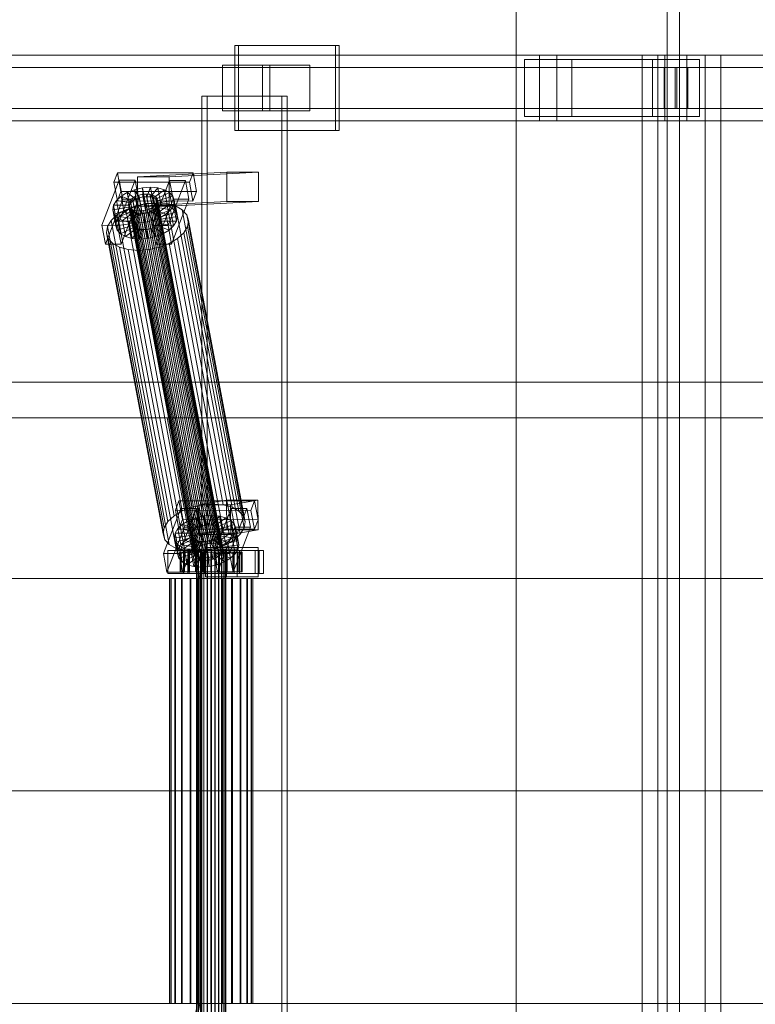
# Model space of a CAD drawing. Header units: millimetres. Extents: x -2233 to 61924, y -68080 to 6847.
# Tile 440 of 656: x 8055 to 8505, y -18130 to -17528. Entities that reach past the tile are written whole.
import ezdxf

# ---------------------------------------------------------------- set-up
doc = ezdxf.new("R2010")
doc.units = ezdxf.units.MM
doc.layers.add('superior_C01', color=7, linetype='Continuous', lineweight=0)
doc.layers.add('superior_mezcladora', color=7, linetype='Continuous', lineweight=0)

msp = doc.modelspace()

# ---------------------------------------------------------------- linework, layer by layer
at = {"layer": 'superior_C01'}
for p, q in [((8247.993, -17544), (8186.363, -17544)), ((8186.363, -17544), (8186.363, -17596)), ((8188.52, -17544), (8186.363, -17544)), ((8188.52, -17596), (8188.52, -17544)), ((8188.52, -17544), (8250.15, -17544)), ((8247.993, -17596), (8247.993, -17544)), ((8247.993, -17544), (8250.15, -17544)), ((8250.15, -17544), (8250.15, -17596)), ((8372.601, -17550), (7217.04, -17550)), ((7227.824, -17550), (8383.386, -17550)), ((8449.442, -17550), (7293.88, -17550)), ((7307.361, -17550), (8462.923, -17550)), ((8372.601, -17550), (8372.601, -17590)), ((8383.386, -17550), (8372.601, -17550)), ((9528.163, -17550), (8372.601, -17550)), ((8383.386, -17590), (8383.386, -17550)), ((8383.386, -17550), (9538.948, -17550)), ((8474.093, -17550), (8435.575, -17550)), ((8435.575, -17550), (8435.575, -18450)), ((8445.011, -17550), (8435.575, -17550)), ((8445.011, -18450), (8445.011, -17550)), ((8445.011, -17550), (8483.53, -17550)), ((8449.442, -17550), (8449.442, -17590)), ((8462.923, -17550), (8449.442, -17550)), ((9605.003, -17550), (8449.442, -17550)), ((8462.923, -17590), (8462.923, -17550)), ((8462.923, -17550), (9618.484, -17550)), ((8474.093, -18450), (8474.093, -17550)), ((8474.093, -17550), (8483.53, -17550)), ((8483.53, -17550), (8483.53, -18450)), ((8207.76, -17556), (8178.871, -17556)), ((8178.871, -17556), (8178.871, -17584)), ((8203.273, -17556), (8178.871, -17556)), ((8203.273, -17584), (8203.273, -17556)), ((8203.273, -17556), (8232.162, -17556)), ((8207.76, -17584), (8207.76, -17556)), ((8207.76, -17556), (8232.162, -17556)), ((8232.162, -17556), (8232.162, -17584)), ((8392.438, -17552.5), (8363.549, -17552.5)), ((8363.549, -17552.5), (8363.549, -17587.5)), ((8441.738, -17552.5), (8363.549, -17552.5)), ((8392.438, -17587.5), (8392.438, -17552.5)), ((8392.438, -17552.5), (8470.627, -17552.5)), ((8441.738, -17587.5), (8441.738, -17552.5)), ((8441.738, -17552.5), (8470.627, -17552.5)), ((8470.627, -17552.5), (8470.627, -17587.5)), ((8455.644, -17557.5), (7221.894, -17557.5)), ((7222.97, -17557.5), (8456.72, -17557.5)), ((8448.858, -17557.5), (8463.506, -17557.5)), ((8448.858, -17582.5), (8448.858, -17557.5)), ((9526.231, -17557.5), (8448.858, -17557.5)), ((8455.644, -17557.5), (8455.644, -17582.5)), ((8456.72, -17557.5), (8455.644, -17557.5)), ((8456.72, -17582.5), (8456.72, -17557.5)), ((8463.506, -17557.5), (8463.506, -17582.5)), ((8463.506, -17557.5), (9540.879, -17557.5)), ((8215.079, -17575), (8166.16, -17575)), ((8166.16, -17575), (8166.16, -18425)), ((8169.395, -17575), (8166.16, -17575)), ((8169.395, -18425), (8169.395, -17575)), ((8169.395, -17575), (8218.314, -17575)), ((8215.079, -18425), (8215.079, -17575)), ((8215.079, -17575), (8218.314, -17575)), ((8218.314, -17575), (8218.314, -18425)), ((7221.894, -17582.5), (8455.644, -17582.5)), ((7222.97, -17582.5), (8456.72, -17582.5)), ((8178.871, -17584), (8207.76, -17584)), ((8178.871, -17584), (8203.273, -17584)), ((8232.162, -17584), (8203.273, -17584)), ((8232.162, -17584), (8207.76, -17584)), ((8463.506, -17582.5), (8448.858, -17582.5)), ((8448.858, -17582.5), (9526.231, -17582.5)), ((8455.644, -17582.5), (8456.72, -17582.5)), ((8463.506, -17582.5), (9540.879, -17582.5)), ((7217.04, -17590), (8372.601, -17590)), ((7227.824, -17590), (8383.386, -17590)), ((7293.88, -17590), (8449.442, -17590)), ((7307.361, -17590), (8462.923, -17590)), ((8363.549, -17587.5), (8392.438, -17587.5)), ((8441.738, -17587.5), (8363.549, -17587.5)), ((8372.601, -17590), (8383.386, -17590)), ((8372.601, -17590), (9528.163, -17590)), ((8383.386, -17590), (9538.948, -17590)), ((8470.627, -17587.5), (8392.438, -17587.5)), ((8470.627, -17587.5), (8441.738, -17587.5)), ((8449.442, -17590), (8462.923, -17590)), ((8449.442, -17590), (9605.003, -17590)), ((8462.923, -17590), (9618.484, -17590)), ((8186.363, -17596), (8247.993, -17596)), ((8186.363, -17596), (8188.52, -17596)), ((8250.15, -17596), (8188.52, -17596)), ((8250.15, -17596), (8247.993, -17596)), ((8114.51, -17621.857), (8112.295, -17627.592)), ((8116.662, -17633.325), (8114.51, -17621.857)), ((8114.51, -17621.857), (8160.733, -17621.914)), ((8181.45, -17621.488), (8126.818, -17624.356)), ((8146.078, -17624.356), (8200.709, -17621.488)), ((8158.518, -17627.65), (8160.733, -17621.914)), ((8160.733, -17621.914), (8162.885, -17633.382)), ((8181.518, -17639.486), (8181.45, -17621.488)), ((8181.45, -17621.488), (8200.709, -17621.488)), ((8200.709, -17621.488), (8200.778, -17639.486)), ((8115.627, -17626.449), (8104.994, -17653.98)), ((8158.518, -17627.65), (8112.295, -17627.592)), ((8112.295, -17627.592), (8114.447, -17639.061)), ((8114.624, -17653.992), (8125.257, -17626.461)), ((8117.779, -17637.917), (8115.627, -17626.449)), ((8115.627, -17626.449), (8125.257, -17626.461)), ((8125.257, -17626.461), (8127.409, -17637.929)), ((8146.078, -17624.356), (8126.818, -17624.356)), ((8126.818, -17624.356), (8126.887, -17642.354)), ((8146.442, -17626.487), (8135.809, -17654.019)), ((8145.439, -17654.031), (8156.072, -17626.499)), ((8146.146, -17642.354), (8146.078, -17624.356)), ((8148.594, -17637.955), (8146.442, -17626.487)), ((8146.442, -17626.487), (8156.072, -17626.499)), ((8156.072, -17626.499), (8158.224, -17637.967)), ((8160.669, -17639.118), (8158.518, -17627.65)), ((8114.447, -17639.061), (8116.662, -17633.325)), ((8162.885, -17633.382), (8116.662, -17633.325)), ((8116.724, -17636.164), (8120.504, -17633.91)), ((8120.504, -17633.91), (8124.962, -17632.183)), ((8120.504, -17633.91), (8125.747, -17637.975)), ((8122.348, -17643.74), (8120.504, -17633.91)), ((8124.962, -17632.183), (8129.795, -17631.1)), ((8124.962, -17632.183), (8127.858, -17637.157)), ((8126.806, -17642.013), (8124.962, -17632.183)), ((8127.551, -17635.518), (8129.84, -17635.005)), ((8129.795, -17631.1), (8134.674, -17630.735)), ((8129.795, -17631.1), (8130.148, -17636.643)), ((8131.64, -17640.93), (8129.795, -17631.1)), ((8129.84, -17635.005), (8132.151, -17634.832)), ((8169.957, -17848.804), (8129.84, -17635.005)), ((8132.151, -17634.832), (8134.327, -17635.011)), ((8172.268, -17848.631), (8132.151, -17634.832)), ((8134.674, -17630.735), (8132.459, -17636.47)), ((8134.327, -17635.011), (8136.218, -17635.529)), ((8174.443, -17848.809), (8134.327, -17635.011)), ((8139.266, -17631.112), (8134.634, -17636.649)), ((8136.518, -17640.564), (8134.674, -17630.735)), ((8134.674, -17630.735), (8139.266, -17631.112)), ((8143.258, -17632.206), (8136.525, -17637.167)), ((8146.379, -17633.943), (8138.003, -17637.99)), ((8141.11, -17640.942), (8139.266, -17631.112)), ((8139.266, -17631.112), (8143.258, -17632.206)), ((8145.103, -17642.036), (8143.258, -17632.206)), ((8143.258, -17632.206), (8146.379, -17633.943)), ((8148.223, -17643.772), (8146.379, -17633.943)), ((8146.379, -17633.943), (8148.415, -17636.203)), ((8162.885, -17633.382), (8160.669, -17639.118)), ((8107.146, -17665.449), (8117.779, -17637.917)), ((8112.169, -17641.61), (8113.882, -17638.79)), ((8113.882, -17638.79), (8116.724, -17636.164)), ((8113.882, -17638.79), (8122.61, -17640.286)), ((8115.726, -17648.62), (8113.882, -17638.79)), ((8114.447, -17639.061), (8160.669, -17639.118)), ((8116.724, -17636.164), (8123.956, -17639.042)), ((8118.569, -17645.994), (8116.724, -17636.164)), ((8127.409, -17637.929), (8116.776, -17665.461)), ((8127.409, -17637.929), (8117.779, -17637.917)), ((8121.27, -17641.32), (8121.491, -17639.983)), ((8121.655, -17642.566), (8121.27, -17641.32)), ((8161.387, -17855.119), (8121.27, -17641.32)), ((8121.491, -17639.983), (8122.302, -17638.648)), ((8161.607, -17853.782), (8121.491, -17639.983)), ((8122.61, -17640.286), (8121.798, -17641.622)), ((8122.302, -17638.648), (8123.649, -17637.404)), ((8162.419, -17852.446), (8122.302, -17638.648)), ((8123.956, -17639.042), (8122.61, -17640.286)), ((8122.61, -17640.286), (8124.454, -17650.116)), ((8123.649, -17637.404), (8125.439, -17636.336)), ((8163.765, -17851.202), (8123.649, -17637.404)), ((8125.747, -17637.975), (8123.956, -17639.042)), ((8123.956, -17639.042), (8125.801, -17648.872)), ((8125.439, -17636.336), (8127.551, -17635.518)), ((8165.556, -17850.135), (8125.439, -17636.336)), ((8125.567, -17642.107), (8132.029, -17640.659)), ((8127.858, -17637.157), (8125.747, -17637.975)), ((8125.747, -17637.975), (8127.591, -17647.804)), ((8131.64, -17640.93), (8126.806, -17642.013)), ((8181.518, -17639.486), (8126.887, -17642.354)), ((8167.667, -17849.317), (8127.551, -17635.518)), ((8130.148, -17636.643), (8127.858, -17637.157)), ((8127.858, -17637.157), (8129.703, -17646.986)), ((8132.459, -17636.47), (8130.148, -17636.643)), ((8130.148, -17636.643), (8131.992, -17646.473)), ((8136.518, -17640.564), (8131.64, -17640.93)), ((8131.992, -17646.473), (8131.64, -17640.93)), ((8132.029, -17640.659), (8138.551, -17640.17)), ((8166.612, -17824.968), (8132.029, -17640.659)), ((8132.459, -17636.47), (8134.303, -17646.3)), ((8134.634, -17636.649), (8132.459, -17636.47)), ((8134.303, -17646.3), (8136.518, -17640.564)), ((8134.634, -17636.649), (8136.478, -17646.479)), ((8136.525, -17637.167), (8134.634, -17636.649)), ((8136.218, -17635.529), (8137.696, -17636.352)), ((8176.334, -17849.328), (8136.218, -17635.529)), ((8136.478, -17646.479), (8141.11, -17640.942)), ((8141.11, -17640.942), (8136.518, -17640.564)), ((8136.525, -17637.167), (8138.37, -17646.997)), ((8138.003, -17637.99), (8136.525, -17637.167)), ((8138.013, -17641.341), (8136.667, -17642.585)), ((8137.696, -17636.352), (8138.66, -17637.422)), ((8177.812, -17850.15), (8137.696, -17636.352)), ((8137.961, -17665.487), (8148.594, -17637.955)), ((8138.003, -17637.99), (8139.848, -17647.82)), ((8138.968, -17639.061), (8138.003, -17637.99)), ((8138.824, -17640.005), (8138.013, -17641.341)), ((8178.13, -17855.139), (8138.013, -17641.341)), ((8138.551, -17640.17), (8144.69, -17640.674)), ((8173.134, -17824.479), (8138.551, -17640.17)), ((8138.66, -17637.422), (8139.045, -17638.668)), ((8178.777, -17851.221), (8138.66, -17637.422)), ((8139.045, -17638.668), (8138.824, -17640.005)), ((8138.824, -17640.005), (8178.941, -17853.804)), ((8148.415, -17636.203), (8138.968, -17639.061)), ((8138.968, -17639.061), (8140.812, -17648.891)), ((8139.353, -17640.307), (8138.968, -17639.061)), ((8179.162, -17852.467), (8139.045, -17638.668)), ((8139.132, -17641.643), (8139.353, -17640.307)), ((8149.227, -17638.834), (8139.353, -17640.307)), ((8139.353, -17640.307), (8141.197, -17650.137)), ((8145.103, -17642.036), (8141.11, -17640.942)), ((8144.69, -17640.674), (8150.027, -17642.137)), ((8179.273, -17824.984), (8144.69, -17640.674)), ((8200.778, -17639.486), (8146.146, -17642.354)), ((8158.224, -17637.967), (8147.591, -17665.499)), ((8150.259, -17646.033), (8148.415, -17636.203)), ((8148.415, -17636.203), (8149.227, -17638.834)), ((8158.224, -17637.967), (8148.594, -17637.955)), ((8149.227, -17638.834), (8148.762, -17641.655)), ((8151.072, -17648.664), (8149.227, -17638.834)), ((8200.778, -17639.486), (8181.518, -17639.486)), ((8111.703, -17644.431), (8112.169, -17641.61)), ((8111.703, -17644.431), (8121.578, -17642.958)), ((8112.516, -17647.062), (8111.703, -17644.431)), ((8113.547, -17654.261), (8111.703, -17644.431)), ((8112.169, -17641.61), (8121.798, -17641.622)), ((8114.013, -17651.44), (8112.169, -17641.61)), ((8112.516, -17647.062), (8121.963, -17644.204)), ((8114.552, -17649.322), (8112.516, -17647.062)), ((8114.36, -17656.892), (8112.516, -17647.062)), ((8114.552, -17649.322), (8122.927, -17645.275)), ((8114.555, -17647.428), (8119.608, -17644.416)), ((8118.569, -17645.994), (8115.726, -17648.62)), ((8117.672, -17651.059), (8124.405, -17646.098)), ((8122.348, -17643.74), (8118.569, -17645.994)), ((8125.801, -17648.872), (8118.569, -17645.994)), ((8119.608, -17644.416), (8125.567, -17642.107)), ((8154.191, -17828.725), (8119.608, -17644.416)), ((8121.798, -17641.622), (8121.578, -17642.958)), ((8121.578, -17642.958), (8121.963, -17644.204)), ((8121.578, -17642.958), (8123.422, -17652.788)), ((8122.62, -17643.637), (8121.655, -17642.566)), ((8161.772, -17856.365), (8121.655, -17642.566)), ((8121.664, -17652.153), (8126.296, -17646.616)), ((8121.798, -17641.622), (8123.643, -17651.452)), ((8121.963, -17644.204), (8122.927, -17645.275)), ((8121.963, -17644.204), (8123.807, -17654.034)), ((8126.806, -17642.013), (8122.348, -17643.74)), ((8127.591, -17647.804), (8122.348, -17643.74)), ((8124.098, -17644.459), (8122.62, -17643.637)), ((8162.736, -17857.435), (8122.62, -17643.637)), ((8122.927, -17645.275), (8124.405, -17646.098)), ((8122.927, -17645.275), (8124.772, -17655.105)), ((8125.989, -17644.978), (8124.098, -17644.459)), ((8164.214, -17858.258), (8124.098, -17644.459)), ((8124.405, -17646.098), (8126.296, -17646.616)), ((8124.405, -17646.098), (8126.25, -17655.927)), ((8160.151, -17826.416), (8125.567, -17642.107)), ((8128.164, -17645.156), (8125.989, -17644.978)), ((8166.105, -17858.776), (8125.989, -17644.978)), ((8126.256, -17652.53), (8128.472, -17646.795)), ((8126.296, -17646.616), (8128.472, -17646.795)), ((8126.296, -17646.616), (8128.141, -17656.446)), ((8129.703, -17646.986), (8126.806, -17642.013)), ((8126.887, -17642.354), (8146.146, -17642.354)), ((8127.591, -17647.804), (8129.703, -17646.986)), ((8130.475, -17644.983), (8128.164, -17645.156)), ((8168.28, -17858.955), (8128.164, -17645.156)), ((8128.472, -17646.795), (8130.783, -17646.622)), ((8128.472, -17646.795), (8130.316, -17656.624)), ((8129.703, -17646.986), (8131.992, -17646.473)), ((8132.765, -17644.47), (8130.475, -17644.983)), ((8170.592, -17858.782), (8130.475, -17644.983)), ((8130.783, -17646.622), (8133.072, -17646.108)), ((8131.135, -17652.165), (8130.783, -17646.622)), ((8130.783, -17646.622), (8132.627, -17656.451)), ((8131.992, -17646.473), (8134.303, -17646.3)), ((8134.876, -17643.652), (8132.765, -17644.47)), ((8172.881, -17858.269), (8132.765, -17644.47)), ((8133.072, -17646.108), (8135.184, -17645.29)), ((8135.968, -17651.082), (8133.072, -17646.108)), ((8133.072, -17646.108), (8134.916, -17655.938)), ((8134.303, -17646.3), (8136.478, -17646.479)), ((8136.667, -17642.585), (8134.876, -17643.652)), ((8174.993, -17857.451), (8134.876, -17643.652)), ((8135.184, -17645.29), (8136.974, -17644.223)), ((8140.427, -17649.355), (8135.184, -17645.29)), ((8135.184, -17645.29), (8137.028, -17655.12)), ((8136.478, -17646.479), (8138.37, -17646.997)), ((8176.783, -17856.383), (8136.667, -17642.585)), ((8136.974, -17644.223), (8138.321, -17642.979)), ((8144.206, -17647.101), (8136.974, -17644.223)), ((8136.974, -17644.223), (8138.818, -17654.053)), ((8138.321, -17642.979), (8139.132, -17641.643)), ((8147.049, -17644.475), (8138.321, -17642.979)), ((8138.321, -17642.979), (8140.165, -17652.809)), ((8138.37, -17646.997), (8145.103, -17642.036)), ((8138.37, -17646.997), (8139.848, -17647.82)), ((8139.132, -17641.643), (8148.762, -17641.655)), ((8140.976, -17651.473), (8139.132, -17641.643)), ((8139.848, -17647.82), (8148.223, -17643.772)), ((8144.206, -17647.101), (8140.427, -17649.355)), ((8140.812, -17648.891), (8150.259, -17646.033)), ((8147.049, -17644.475), (8144.206, -17647.101)), ((8146.05, -17656.931), (8144.206, -17647.101)), ((8148.223, -17643.772), (8145.103, -17642.036)), ((8148.762, -17641.655), (8147.049, -17644.475)), ((8148.893, -17654.305), (8147.049, -17644.475)), ((8150.259, -17646.033), (8148.223, -17643.772)), ((8148.762, -17641.655), (8150.606, -17651.485)), ((8150.027, -17642.137), (8154.198, -17644.459)), ((8184.61, -17826.446), (8150.027, -17642.137)), ((8151.072, -17648.664), (8150.259, -17646.033)), ((8154.198, -17644.459), (8156.92, -17647.481)), ((8188.781, -17828.768), (8154.198, -17644.459)), ((8108.465, -17654.709), (8110.755, -17650.939)), ((8110.755, -17650.939), (8114.555, -17647.428)), ((8145.338, -17835.248), (8110.755, -17650.939)), ((8114.013, -17651.44), (8113.547, -17654.261)), ((8123.422, -17652.788), (8113.547, -17654.261)), ((8115.726, -17648.62), (8114.013, -17651.44)), ((8123.643, -17651.452), (8114.013, -17651.44)), ((8117.672, -17651.059), (8114.552, -17649.322)), ((8116.396, -17659.152), (8114.552, -17649.322)), ((8149.138, -17831.737), (8114.555, -17647.428)), ((8124.454, -17650.116), (8115.726, -17648.62)), ((8121.664, -17652.153), (8117.672, -17651.059)), ((8119.516, -17660.889), (8117.672, -17651.059)), ((8126.256, -17652.53), (8121.664, -17652.153)), ((8123.509, -17661.983), (8121.664, -17652.153)), ((8123.422, -17652.788), (8123.643, -17651.452)), ((8123.807, -17654.034), (8123.422, -17652.788)), ((8123.643, -17651.452), (8124.454, -17650.116)), ((8124.454, -17650.116), (8125.801, -17648.872)), ((8125.801, -17648.872), (8127.591, -17647.804)), ((8131.135, -17652.165), (8126.256, -17652.53)), ((8128.101, -17662.36), (8126.256, -17652.53)), ((8135.968, -17651.082), (8131.135, -17652.165)), ((8132.98, -17661.995), (8131.135, -17652.165)), ((8140.427, -17649.355), (8135.968, -17651.082)), ((8137.813, -17660.912), (8135.968, -17651.082)), ((8140.165, -17652.809), (8138.818, -17654.053)), ((8139.848, -17647.82), (8140.812, -17648.891)), ((8140.976, -17651.473), (8140.165, -17652.809)), ((8140.165, -17652.809), (8148.893, -17654.305)), ((8142.271, -17659.184), (8140.427, -17649.355)), ((8140.812, -17648.891), (8141.197, -17650.137)), ((8141.197, -17650.137), (8140.976, -17651.473)), ((8150.606, -17651.485), (8140.976, -17651.473)), ((8141.197, -17650.137), (8151.072, -17648.664)), ((8148.893, -17654.305), (8150.606, -17651.485)), ((8150.606, -17651.485), (8151.072, -17648.664)), ((8156.92, -17647.481), (8158.007, -17650.998)), ((8191.503, -17831.79), (8156.92, -17647.481)), ((8158.007, -17650.998), (8157.384, -17654.769)), ((8192.59, -17835.307), (8158.007, -17650.998)), ((8114.624, -17653.992), (8104.994, -17653.98)), ((8104.994, -17653.98), (8107.146, -17665.449)), ((8107.842, -17658.48), (8108.465, -17654.709)), ((8108.929, -17661.997), (8107.842, -17658.48)), ((8142.425, -17842.789), (8107.842, -17658.48)), ((8143.048, -17839.018), (8108.465, -17654.709)), ((8113.547, -17654.261), (8114.36, -17656.892)), ((8123.807, -17654.034), (8114.36, -17656.892)), ((8114.36, -17656.892), (8116.396, -17659.152)), ((8116.776, -17665.461), (8114.624, -17653.992)), ((8124.772, -17655.105), (8116.396, -17659.152)), ((8116.396, -17659.152), (8119.516, -17660.889)), ((8126.25, -17655.927), (8119.516, -17660.889)), ((8128.141, -17656.446), (8123.509, -17661.983)), ((8124.772, -17655.105), (8123.807, -17654.034)), ((8126.25, -17655.927), (8124.772, -17655.105)), ((8128.141, -17656.446), (8126.25, -17655.927)), ((8130.316, -17656.624), (8128.101, -17662.36)), ((8130.316, -17656.624), (8128.141, -17656.446)), ((8132.627, -17656.451), (8130.316, -17656.624)), ((8134.916, -17655.938), (8132.627, -17656.451)), ((8132.627, -17656.451), (8132.98, -17661.995)), ((8137.028, -17655.12), (8134.916, -17655.938)), ((8134.916, -17655.938), (8137.813, -17660.912)), ((8145.439, -17654.031), (8135.809, -17654.019)), ((8135.809, -17654.019), (8137.961, -17665.487)), ((8138.818, -17654.053), (8137.028, -17655.12)), ((8137.028, -17655.12), (8142.271, -17659.184)), ((8137.813, -17660.912), (8142.271, -17659.184)), ((8138.818, -17654.053), (8146.05, -17656.931)), ((8142.271, -17659.184), (8146.05, -17656.931)), ((8147.591, -17665.499), (8145.439, -17654.031)), ((8146.05, -17656.931), (8148.893, -17654.305)), ((8155.094, -17658.539), (8151.294, -17662.05)), ((8157.384, -17654.769), (8155.094, -17658.539)), ((8189.677, -17842.848), (8155.094, -17658.539)), ((8157.384, -17654.769), (8191.967, -17839.078)), ((8107.146, -17665.449), (8116.776, -17665.461)), ((8111.65, -17665.019), (8108.929, -17661.997)), ((8143.512, -17846.306), (8108.929, -17661.997)), ((8115.822, -17667.341), (8111.65, -17665.019)), ((8146.234, -17849.328), (8111.65, -17665.019)), ((8119.516, -17660.889), (8123.509, -17661.983)), ((8123.509, -17661.983), (8128.101, -17662.36)), ((8128.101, -17662.36), (8132.98, -17661.995)), ((8132.98, -17661.995), (8137.813, -17660.912)), ((8137.961, -17665.487), (8147.591, -17665.499)), ((8146.241, -17665.062), (8140.281, -17667.371)), ((8151.294, -17662.05), (8146.241, -17665.062)), ((8180.824, -17849.371), (8146.241, -17665.062)), ((8185.877, -17846.359), (8151.294, -17662.05)), ((8121.159, -17668.803), (8115.822, -17667.341)), ((8150.405, -17851.65), (8115.822, -17667.341)), ((8127.298, -17669.308), (8121.159, -17668.803)), ((8155.742, -17853.113), (8121.159, -17668.803)), ((8133.82, -17668.819), (8127.298, -17669.308)), ((8161.881, -17853.617), (8127.298, -17669.308)), ((8140.281, -17667.371), (8133.82, -17668.819)), ((8168.403, -17853.128), (8133.82, -17668.819)), ((8174.864, -17851.68), (8140.281, -17667.371)), ((1103.221, -17750), (10242.208, -17750)), ((10243.564, -17750), (1104.577, -17750)), ((7566.897, -17771.702), (8144.954, -17771.702)), ((8146.562, -17771.702), (7568.505, -17771.702)), ((8144.954, -17771.702), (8163.398, -17870)), ((8144.954, -17771.702), (8146.562, -17771.702)), ((8144.954, -17771.702), (8578.496, -17771.702)), ((8165.006, -17870), (8146.562, -17771.702)), ((8580.104, -17771.702), (8146.562, -17771.702)), ((8153.284, -17827.141), (8142.651, -17854.673)), ((8152.167, -17822.549), (8149.952, -17828.285)), ((8154.319, -17834.017), (8152.167, -17822.549)), ((8152.167, -17822.549), (8198.39, -17822.606)), ((8152.281, -17854.685), (8162.914, -17827.153)), ((8155.436, -17838.609), (8153.284, -17827.141)), ((8153.284, -17827.141), (8162.914, -17827.153)), ((8160.151, -17826.416), (8154.191, -17828.725)), ((8166.612, -17824.968), (8160.151, -17826.416)), ((8162.914, -17827.153), (8165.066, -17838.621)), ((8181.141, -17822.189), (8164.398, -17825.057)), ((8183.657, -17825.057), (8164.398, -17825.057)), ((8164.398, -17825.057), (8164.622, -17843.038)), ((8173.134, -17824.479), (8166.612, -17824.968)), ((8179.273, -17824.984), (8173.134, -17824.479)), ((8184.099, -17827.179), (8173.466, -17854.711)), ((8184.61, -17826.446), (8179.273, -17824.984)), ((8181.365, -17840.17), (8181.141, -17822.189)), ((8181.141, -17822.189), (8200.4, -17822.189)), ((8183.096, -17854.723), (8193.729, -17827.191)), ((8183.657, -17825.057), (8200.4, -17822.189)), ((8183.881, -17843.038), (8183.657, -17825.057)), ((8186.251, -17838.647), (8184.099, -17827.179)), ((8184.099, -17827.179), (8193.729, -17827.191)), ((8188.781, -17828.768), (8184.61, -17826.446)), ((8193.729, -17827.191), (8195.881, -17838.659)), ((8196.175, -17828.342), (8198.39, -17822.606)), ((8198.39, -17822.606), (8200.542, -17834.074)), ((8200.4, -17822.189), (8200.624, -17840.17)), ((8149.138, -17831.737), (8145.338, -17835.248)), ((8154.191, -17828.725), (8149.138, -17831.737)), ((8196.175, -17828.342), (8149.952, -17828.285)), ((8149.952, -17828.285), (8152.104, -17839.753)), ((8152.104, -17839.753), (8154.319, -17834.017)), ((8200.542, -17834.074), (8154.319, -17834.017)), ((8158.161, -17834.603), (8162.619, -17832.875)), ((8162.619, -17832.875), (8167.452, -17831.792)), ((8162.619, -17832.875), (8165.515, -17837.849)), ((8164.463, -17842.705), (8162.619, -17832.875)), ((8167.452, -17831.792), (8172.331, -17831.427)), ((8167.452, -17831.792), (8167.805, -17837.336)), ((8169.297, -17841.622), (8167.452, -17831.792)), ((8172.331, -17831.427), (8170.116, -17837.163)), ((8176.923, -17831.804), (8172.291, -17837.341)), ((8174.176, -17841.257), (8172.331, -17831.427)), ((8172.331, -17831.427), (8176.923, -17831.804)), ((8180.915, -17832.898), (8174.182, -17837.86)), ((8178.768, -17841.634), (8176.923, -17831.804)), ((8176.923, -17831.804), (8180.915, -17832.898)), ((8182.76, -17842.728), (8180.915, -17832.898)), ((8180.915, -17832.898), (8184.036, -17834.635)), ((8191.503, -17831.79), (8188.781, -17828.768)), ((8192.59, -17835.307), (8191.503, -17831.79)), ((8198.327, -17839.81), (8196.175, -17828.342)), ((8200.542, -17834.074), (8198.327, -17839.81)), ((8143.048, -17839.018), (8142.425, -17842.789)), ((8145.338, -17835.248), (8143.048, -17839.018)), ((8144.803, -17866.141), (8155.436, -17838.609)), ((8149.826, -17842.302), (8151.539, -17839.482)), ((8151.539, -17839.482), (8154.382, -17836.856)), ((8151.539, -17839.482), (8160.267, -17840.978)), ((8153.383, -17849.312), (8151.539, -17839.482)), ((8152.104, -17839.753), (8198.327, -17839.81)), ((8154.382, -17836.856), (8158.161, -17834.603)), ((8154.382, -17836.856), (8161.614, -17839.734)), ((8156.226, -17846.686), (8154.382, -17836.856)), ((8165.066, -17838.621), (8154.433, -17866.153)), ((8165.066, -17838.621), (8155.436, -17838.609)), ((8158.161, -17834.603), (8163.404, -17838.667)), ((8160.005, -17844.433), (8158.161, -17834.603)), ((8161.614, -17839.734), (8160.267, -17840.978)), ((8163.404, -17838.667), (8161.614, -17839.734)), ((8161.614, -17839.734), (8163.458, -17849.564)), ((8165.515, -17837.849), (8163.404, -17838.667)), ((8163.404, -17838.667), (8165.248, -17848.497)), ((8167.805, -17837.336), (8165.515, -17837.849)), ((8165.515, -17837.849), (8167.36, -17847.679)), ((8170.116, -17837.163), (8167.805, -17837.336)), ((8167.805, -17837.336), (8169.649, -17847.165)), ((8170.116, -17837.163), (8171.96, -17846.992)), ((8172.291, -17837.341), (8170.116, -17837.163)), ((8172.291, -17837.341), (8174.136, -17847.171)), ((8174.182, -17837.86), (8172.291, -17837.341)), ((8174.182, -17837.86), (8176.027, -17847.689)), ((8175.66, -17838.682), (8174.182, -17837.86)), ((8175.618, -17866.179), (8186.251, -17838.647)), ((8184.036, -17834.635), (8175.66, -17838.682)), ((8175.66, -17838.682), (8177.505, -17848.512)), ((8176.625, -17839.753), (8175.66, -17838.682)), ((8186.072, -17836.895), (8176.625, -17839.753)), ((8176.625, -17839.753), (8178.469, -17849.583)), ((8177.01, -17840.999), (8176.625, -17839.753)), ((8186.885, -17839.526), (8177.01, -17840.999)), ((8185.88, -17844.465), (8184.036, -17834.635)), ((8184.036, -17834.635), (8186.072, -17836.895)), ((8195.881, -17838.659), (8185.248, -17866.191)), ((8187.916, -17846.725), (8186.072, -17836.895)), ((8186.072, -17836.895), (8186.885, -17839.526)), ((8195.881, -17838.659), (8186.251, -17838.647)), ((8186.885, -17839.526), (8186.419, -17842.347)), ((8188.729, -17849.356), (8186.885, -17839.526)), ((8189.677, -17842.848), (8191.967, -17839.078)), ((8191.967, -17839.078), (8192.59, -17835.307)), ((8142.425, -17842.789), (8143.512, -17846.306)), ((8149.36, -17845.123), (8149.826, -17842.302)), ((8149.36, -17845.123), (8159.235, -17843.65)), ((8150.173, -17847.754), (8149.36, -17845.123)), ((8151.204, -17854.953), (8149.36, -17845.123)), ((8149.826, -17842.302), (8159.456, -17842.314)), ((8151.67, -17852.132), (8149.826, -17842.302)), ((8150.173, -17847.754), (8159.62, -17844.897)), ((8152.209, -17850.015), (8160.584, -17845.967)), ((8160.005, -17844.433), (8156.226, -17846.686)), ((8159.456, -17842.314), (8159.235, -17843.65)), ((8159.235, -17843.65), (8159.62, -17844.897)), ((8159.235, -17843.65), (8161.079, -17853.48)), ((8160.267, -17840.978), (8159.456, -17842.314)), ((8159.456, -17842.314), (8161.3, -17852.144)), ((8159.62, -17844.897), (8160.584, -17845.967)), ((8159.62, -17844.897), (8161.464, -17854.726)), ((8164.463, -17842.705), (8160.005, -17844.433)), ((8165.248, -17848.497), (8160.005, -17844.433)), ((8160.267, -17840.978), (8162.111, -17850.808)), ((8160.584, -17845.967), (8162.062, -17846.79)), ((8160.584, -17845.967), (8162.429, -17855.797)), ((8169.297, -17841.622), (8164.463, -17842.705)), ((8167.36, -17847.679), (8164.463, -17842.705)), ((8181.365, -17840.17), (8164.622, -17843.038)), ((8164.622, -17843.038), (8183.881, -17843.038)), ((8174.176, -17841.257), (8169.297, -17841.622)), ((8169.649, -17847.165), (8169.297, -17841.622)), ((8170.729, -17846.801), (8172.841, -17845.983)), ((8171.96, -17846.992), (8174.176, -17841.257)), ((8172.841, -17845.983), (8174.631, -17844.915)), ((8178.084, -17850.047), (8172.841, -17845.983)), ((8172.841, -17845.983), (8174.685, -17855.812)), ((8174.136, -17847.171), (8178.768, -17841.634)), ((8178.768, -17841.634), (8174.176, -17841.257)), ((8174.631, -17844.915), (8175.978, -17843.671)), ((8181.863, -17847.793), (8174.631, -17844.915)), ((8174.631, -17844.915), (8176.475, -17854.745)), ((8175.978, -17843.671), (8176.789, -17842.335)), ((8184.706, -17845.167), (8175.978, -17843.671)), ((8175.978, -17843.671), (8177.822, -17853.501)), ((8176.027, -17847.689), (8182.76, -17842.728)), ((8176.789, -17842.335), (8177.01, -17840.999)), ((8176.789, -17842.335), (8186.419, -17842.347)), ((8178.633, -17852.165), (8176.789, -17842.335)), ((8177.01, -17840.999), (8178.854, -17850.829)), ((8177.505, -17848.512), (8185.88, -17844.465)), ((8182.76, -17842.728), (8178.768, -17841.634)), ((8200.624, -17840.17), (8181.365, -17840.17)), ((8184.706, -17845.167), (8181.863, -17847.793)), ((8185.88, -17844.465), (8182.76, -17842.728)), ((8200.624, -17840.17), (8183.881, -17843.038)), ((8186.419, -17842.347), (8184.706, -17845.167)), ((8186.55, -17854.997), (8184.706, -17845.167)), ((8185.877, -17846.359), (8189.677, -17842.848)), ((8187.916, -17846.725), (8185.88, -17844.465)), ((8186.419, -17842.347), (8188.263, -17852.177)), ((8143.512, -17846.306), (8146.234, -17849.328)), ((8146.234, -17849.328), (8150.405, -17851.65)), ((8152.209, -17850.015), (8150.173, -17847.754)), ((8152.017, -17857.584), (8150.173, -17847.754)), ((8150.405, -17851.65), (8155.742, -17853.113)), ((8151.67, -17852.132), (8151.204, -17854.953)), ((8153.383, -17849.312), (8151.67, -17852.132)), ((8161.3, -17852.144), (8151.67, -17852.132)), ((8155.329, -17851.751), (8152.209, -17850.015)), ((8154.053, -17859.844), (8152.209, -17850.015)), ((8156.226, -17846.686), (8153.383, -17849.312)), ((8162.111, -17850.808), (8153.383, -17849.312)), ((8155.329, -17851.751), (8162.062, -17846.79)), ((8159.321, -17852.845), (8155.329, -17851.751)), ((8157.174, -17861.581), (8155.329, -17851.751)), ((8163.458, -17849.564), (8156.226, -17846.686)), ((8159.321, -17852.845), (8163.953, -17847.308)), ((8161.079, -17853.48), (8161.3, -17852.144)), ((8161.3, -17852.144), (8162.111, -17850.808)), ((8162.062, -17846.79), (8163.953, -17847.308)), ((8162.062, -17846.79), (8163.907, -17856.62)), ((8162.111, -17850.808), (8163.458, -17849.564)), ((8163.765, -17851.202), (8162.419, -17852.446)), ((8163.135, -17852), (8162.855, -17852)), ((8162.855, -17852), (8163.188, -17852)), ((8162.855, -18148), (8162.855, -17852)), ((8164.01, -17852), (8163.135, -17852)), ((8163.135, -18148), (8163.135, -17852)), ((8163.188, -17852), (8164.111, -17852)), ((8163.188, -18148), (8163.188, -17852)), ((8163.458, -17849.564), (8165.248, -17848.497)), ((8165.556, -17850.135), (8163.765, -17851.202)), ((8163.913, -17853.223), (8166.129, -17847.487)), ((8163.953, -17847.308), (8166.129, -17847.487)), ((8163.953, -17847.308), (8165.798, -17857.138)), ((8165.419, -17852), (8164.01, -17852)), ((8164.01, -18148), (8164.01, -17852)), ((8164.111, -17852), (8165.562, -17852)), ((8164.111, -18148), (8164.111, -17852)), ((8165.248, -17848.497), (8167.36, -17847.679)), ((8167.267, -17852), (8165.419, -17852)), ((8165.419, -18148), (8165.419, -17852)), ((8167.667, -17849.317), (8165.556, -17850.135)), ((8165.562, -17852), (8167.442, -17852)), ((8165.562, -18148), (8165.562, -17852)), ((8166.129, -17847.487), (8168.44, -17847.314)), ((8166.129, -17847.487), (8167.973, -17857.317)), ((8169.428, -17852), (8167.267, -17852)), ((8167.267, -18148), (8167.267, -17852)), ((8167.36, -17847.679), (8169.649, -17847.165)), ((8167.442, -17852), (8169.622, -17852)), ((8167.442, -18148), (8167.442, -17852)), ((8169.957, -17848.804), (8167.667, -17849.317)), ((8168.403, -17853.128), (8174.864, -17851.68)), ((8187.685, -17851), (8168.426, -17851)), ((8168.426, -17851), (8168.426, -17869)), ((8181.259, -17851), (8168.426, -17851)), ((8168.44, -17847.314), (8170.729, -17846.801)), ((8168.792, -17852.857), (8168.44, -17847.314)), ((8168.44, -17847.314), (8170.284, -17857.144)), ((8173.626, -17851.774), (8168.792, -17852.857)), ((8171.753, -17852), (8169.428, -17852)), ((8169.428, -18148), (8169.428, -17852)), ((8169.622, -17852), (8171.955, -17852)), ((8169.622, -18148), (8169.622, -17852)), ((8169.649, -17847.165), (8171.96, -17846.992)), ((8172.268, -17848.631), (8169.957, -17848.804)), ((8173.626, -17851.774), (8170.729, -17846.801)), ((8170.729, -17846.801), (8172.574, -17856.631)), ((8174.086, -17852), (8171.753, -17852)), ((8171.753, -18148), (8171.753, -17852)), ((8171.955, -17852), (8174.281, -17852)), ((8171.955, -18148), (8171.955, -17852)), ((8171.96, -17846.992), (8174.136, -17847.171)), ((8174.443, -17848.809), (8172.268, -17848.631)), ((8178.084, -17850.047), (8173.626, -17851.774)), ((8175.47, -17861.604), (8173.626, -17851.774)), ((8176.267, -17852), (8174.086, -17852)), ((8174.086, -18148), (8174.086, -17852)), ((8174.136, -17847.171), (8176.027, -17847.689)), ((8174.281, -17852), (8176.441, -17852)), ((8174.281, -18148), (8174.281, -17852)), ((8176.334, -17849.328), (8174.443, -17848.809)), ((8174.864, -17851.68), (8180.824, -17849.371)), ((8176.027, -17847.689), (8177.505, -17848.512)), ((8178.147, -17852), (8176.267, -17852)), ((8176.267, -18148), (8176.267, -17852)), ((8177.812, -17850.15), (8176.334, -17849.328)), ((8176.441, -17852), (8178.289, -17852)), ((8176.441, -18148), (8176.441, -17852)), ((8177.505, -17848.512), (8178.469, -17849.583)), ((8178.777, -17851.221), (8177.812, -17850.15)), ((8178.633, -17852.165), (8177.822, -17853.501)), ((8181.863, -17847.793), (8178.084, -17850.047)), ((8179.928, -17859.877), (8178.084, -17850.047)), ((8179.598, -17852), (8178.147, -17852)), ((8178.147, -18148), (8178.147, -17852)), ((8178.289, -17852), (8179.698, -17852)), ((8178.289, -18148), (8178.289, -17852)), ((8178.469, -17849.583), (8187.916, -17846.725)), ((8178.469, -17849.583), (8178.854, -17850.829)), ((8178.854, -17850.829), (8178.633, -17852.165)), ((8188.263, -17852.177), (8178.633, -17852.165)), ((8179.162, -17852.467), (8178.777, -17851.221)), ((8178.854, -17850.829), (8188.729, -17849.356)), ((8180.521, -17852), (8179.598, -17852)), ((8179.598, -18148), (8179.598, -17852)), ((8179.698, -17852), (8180.573, -17852)), ((8179.698, -18148), (8179.698, -17852)), ((8180.854, -17852), (8180.521, -17852)), ((8180.521, -17852), (8180.521, -18148)), ((8180.573, -17852), (8180.854, -17852)), ((8180.573, -18148), (8180.573, -17852)), ((8180.824, -17849.371), (8185.877, -17846.359)), ((8180.854, -18148), (8180.854, -17852)), ((8181.259, -17869), (8181.259, -17851)), ((8181.259, -17851), (8200.519, -17851)), ((8183.707, -17857.623), (8181.863, -17847.793)), ((8186.55, -17854.997), (8188.263, -17852.177)), ((8187.685, -17869), (8187.685, -17851)), ((8187.685, -17851), (8200.519, -17851)), ((8188.729, -17849.356), (8187.916, -17846.725)), ((8188.263, -17852.177), (8188.729, -17849.356)), ((8200.519, -17851), (8200.519, -17869)), ((8152.281, -17854.685), (8142.651, -17854.673)), ((8142.651, -17854.673), (8144.803, -17866.141)), ((8155.06, -17853), (8145.431, -17853)), ((8145.431, -17853), (8145.431, -17867)), ((8158.372, -17853), (8145.431, -17853)), ((8161.079, -17853.48), (8151.204, -17854.953)), ((8151.204, -17854.953), (8152.017, -17857.584)), ((8161.464, -17854.726), (8152.017, -17857.584)), ((8152.017, -17857.584), (8154.053, -17859.844)), ((8154.433, -17866.153), (8152.281, -17854.685)), ((8153.448, -17854), (8152.855, -17854)), ((8152.855, -17854), (8162.855, -17854)), ((8152.855, -17866), (8152.855, -17854)), ((8152.855, -17854), (8153.558, -17854)), ((8155.294, -17854), (8153.448, -17854)), ((8153.448, -17854), (8163.135, -17854)), ((8153.448, -17866), (8153.448, -17854)), ((8153.558, -17854), (8163.188, -17854)), ((8153.558, -17866), (8153.558, -17854)), ((8153.558, -17854), (8155.507, -17854)), ((8162.429, -17855.797), (8154.053, -17859.844)), ((8201.167, -17853), (8154.944, -17853)), ((8154.944, -17853), (8154.944, -17867)), ((8157.64, -17853), (8154.944, -17853)), ((8155.06, -17867), (8155.06, -17853)), ((8155.06, -17853), (8168.002, -17853)), ((8158.27, -17854), (8155.294, -17854)), ((8155.294, -17854), (8164.01, -17854)), ((8155.294, -17866), (8155.294, -17854)), ((8155.507, -17854), (8164.111, -17854)), ((8155.507, -17866), (8155.507, -17854)), ((8155.507, -17854), (8158.57, -17854)), ((8155.742, -17853.113), (8161.881, -17853.617)), ((8163.907, -17856.62), (8157.174, -17861.581)), ((8157.64, -17867), (8157.64, -17853)), ((8157.64, -17853), (8203.863, -17853)), ((8162.171, -17854), (8158.27, -17854)), ((8158.27, -17854), (8165.419, -17854)), ((8158.27, -17866), (8158.27, -17854)), ((8158.372, -17867), (8158.372, -17853)), ((8158.372, -17853), (8168.002, -17853)), ((8158.57, -17854), (8165.562, -17854)), ((8158.57, -17866), (8158.57, -17854)), ((8158.57, -17854), (8162.539, -17854)), ((8163.913, -17853.223), (8159.321, -17852.845)), ((8161.166, -17862.675), (8159.321, -17852.845)), ((8161.464, -17854.726), (8161.079, -17853.48)), ((8165.798, -17857.138), (8161.166, -17862.675)), ((8161.607, -17853.782), (8161.387, -17855.119)), ((8161.387, -17855.119), (8161.772, -17856.365)), ((8162.429, -17855.797), (8161.464, -17854.726)), ((8162.419, -17852.446), (8161.607, -17853.782)), ((8161.772, -17856.365), (8162.736, -17857.435)), ((8161.881, -17853.617), (8168.403, -17853.128)), ((8166.732, -17854), (8162.171, -17854)), ((8162.171, -17854), (8167.267, -17854)), ((8162.171, -17866), (8162.171, -17854)), ((8163.907, -17856.62), (8162.429, -17855.797)), ((8162.539, -17854), (8167.442, -17854)), ((8162.539, -17866), (8162.539, -17854)), ((8162.539, -17854), (8167.142, -17854)), ((8162.736, -17857.435), (8164.214, -17858.258)), ((8162.855, -17854), (8163.135, -17854)), ((8162.855, -17854), (8162.855, -17866)), ((8163.188, -17854), (8162.855, -17854)), ((8163.135, -17854), (8164.01, -17854)), ((8163.135, -17854), (8163.135, -17866)), ((8163.188, -17854), (8163.188, -17866)), ((8164.111, -17854), (8163.188, -17854)), ((8165.798, -17857.138), (8163.907, -17856.62)), ((8168.792, -17852.857), (8163.913, -17853.223)), ((8165.758, -17863.052), (8163.913, -17853.223)), ((8164.01, -17854), (8165.419, -17854)), ((8164.01, -17854), (8164.01, -17866)), ((8164.111, -17854), (8164.111, -17866)), ((8165.562, -17854), (8164.111, -17854)), ((8165.419, -17854), (8167.267, -17854)), ((8165.419, -17854), (8165.419, -17866)), ((8165.562, -17854), (8165.562, -17866)), ((8167.442, -17854), (8165.562, -17854)), ((8167.973, -17857.317), (8165.758, -17863.052)), ((8167.973, -17857.317), (8165.798, -17857.138)), ((8171.642, -17854), (8166.732, -17854)), ((8166.732, -17854), (8169.428, -17854)), ((8166.732, -17866), (8166.732, -17854)), ((8167.142, -17854), (8169.622, -17854)), ((8167.142, -17866), (8167.142, -17854)), ((8167.142, -17854), (8172.067, -17854)), ((8167.267, -17854), (8169.428, -17854)), ((8167.267, -17854), (8167.267, -17866)), ((8167.442, -17854), (8167.442, -17866)), ((8169.622, -17854), (8167.442, -17854)), ((8170.284, -17857.144), (8167.973, -17857.317)), ((8168.002, -17853), (8168.002, -17867)), ((8170.637, -17862.687), (8168.792, -17852.857)), ((8169.428, -17854), (8171.753, -17854)), ((8169.428, -17854), (8169.428, -17866)), ((8169.622, -17854), (8169.622, -17866)), ((8171.955, -17854), (8169.622, -17854)), ((8172.574, -17856.631), (8170.284, -17857.144)), ((8170.284, -17857.144), (8170.637, -17862.687)), ((8176.566, -17854), (8171.642, -17854)), ((8171.642, -17854), (8171.753, -17854)), ((8171.642, -17866), (8171.642, -17854)), ((8171.753, -17854), (8174.086, -17854)), ((8171.753, -17854), (8171.753, -17866)), ((8172.067, -17854), (8171.955, -17854)), ((8171.955, -17854), (8171.955, -17866)), ((8174.281, -17854), (8171.955, -17854)), ((8172.067, -17866), (8172.067, -17854)), ((8172.067, -17854), (8176.977, -17854)), ((8174.685, -17855.812), (8172.574, -17856.631)), ((8172.574, -17856.631), (8175.47, -17861.604)), ((8172.881, -17858.269), (8174.993, -17857.451)), ((8183.096, -17854.723), (8173.466, -17854.711)), ((8173.466, -17854.711), (8175.618, -17866.179)), ((8176.566, -17854), (8174.086, -17854)), ((8174.086, -17854), (8176.267, -17854)), ((8174.086, -17854), (8174.086, -17866)), ((8176.977, -17854), (8174.281, -17854)), ((8174.281, -17854), (8174.281, -17866)), ((8176.441, -17854), (8174.281, -17854)), ((8176.475, -17854.745), (8174.685, -17855.812)), ((8174.685, -17855.812), (8179.928, -17859.877)), ((8174.993, -17857.451), (8176.783, -17856.383)), ((8185.875, -17853), (8176.246, -17853)), ((8176.246, -17853), (8176.246, -17867)), ((8189.187, -17853), (8176.246, -17853)), ((8181.169, -17854), (8176.267, -17854)), ((8176.267, -17854), (8178.147, -17854)), ((8176.267, -17854), (8176.267, -17866)), ((8181.538, -17854), (8176.441, -17854)), ((8176.441, -17854), (8176.441, -17866)), ((8178.289, -17854), (8176.441, -17854)), ((8177.822, -17853.501), (8176.475, -17854.745)), ((8176.475, -17854.745), (8183.707, -17857.623)), ((8181.169, -17854), (8176.566, -17854)), ((8176.566, -17866), (8176.566, -17854)), ((8176.783, -17856.383), (8178.13, -17855.139)), ((8176.977, -17866), (8176.977, -17854)), ((8176.977, -17854), (8181.538, -17854)), ((8177.822, -17853.501), (8186.55, -17854.997)), ((8178.13, -17855.139), (8178.941, -17853.804)), ((8185.138, -17854), (8178.147, -17854)), ((8178.147, -17854), (8179.598, -17854)), ((8178.147, -17854), (8178.147, -17866)), ((8185.439, -17854), (8178.289, -17854)), ((8178.289, -17854), (8178.289, -17866)), ((8179.698, -17854), (8178.289, -17854)), ((8178.941, -17853.804), (8179.162, -17852.467)), ((8188.201, -17854), (8179.598, -17854)), ((8179.598, -17854), (8180.521, -17854)), ((8179.598, -17854), (8179.598, -17866)), ((8188.414, -17854), (8179.698, -17854)), ((8179.698, -17854), (8179.698, -17866)), ((8180.573, -17854), (8179.698, -17854)), ((8179.928, -17859.877), (8183.707, -17857.623)), ((8180.521, -17854), (8190.151, -17854)), ((8180.521, -17866), (8180.521, -17854)), ((8180.521, -17854), (8180.854, -17854)), ((8190.261, -17854), (8180.573, -17854)), ((8180.573, -17854), (8180.573, -17866)), ((8180.854, -17854), (8180.573, -17854)), ((8190.853, -17854), (8180.854, -17854)), ((8180.854, -17854), (8180.854, -17866)), ((8185.138, -17854), (8181.169, -17854)), ((8181.169, -17866), (8181.169, -17854)), ((8181.538, -17866), (8181.538, -17854)), ((8181.538, -17854), (8185.439, -17854)), ((8185.248, -17866.191), (8183.096, -17854.723)), ((8183.707, -17857.623), (8186.55, -17854.997)), ((8188.201, -17854), (8185.138, -17854)), ((8185.138, -17866), (8185.138, -17854)), ((8185.439, -17866), (8185.439, -17854)), ((8185.439, -17854), (8188.414, -17854)), ((8185.875, -17867), (8185.875, -17853)), ((8185.875, -17853), (8198.817, -17853)), ((8190.151, -17854), (8188.201, -17854)), ((8188.201, -17866), (8188.201, -17854)), ((8188.414, -17866), (8188.414, -17854)), ((8188.414, -17854), (8190.261, -17854)), ((8189.187, -17867), (8189.187, -17853)), ((8189.187, -17853), (8198.817, -17853)), ((8190.151, -17854), (8190.151, -17866)), ((8190.853, -17854), (8190.151, -17854)), ((8190.261, -17866), (8190.261, -17854)), ((8190.261, -17854), (8190.853, -17854)), ((8190.853, -17866), (8190.853, -17854)), ((8198.817, -17853), (8198.817, -17867)), ((8201.167, -17867), (8201.167, -17853)), ((8201.167, -17853), (8203.863, -17853)), ((8203.863, -17853), (8203.863, -17867)), ((8154.053, -17859.844), (8157.174, -17861.581)), ((8157.174, -17861.581), (8161.166, -17862.675)), ((8161.166, -17862.675), (8165.758, -17863.052)), ((8164.214, -17858.258), (8166.105, -17858.776)), ((8165.758, -17863.052), (8170.637, -17862.687)), ((8166.105, -17858.776), (8168.28, -17858.955)), ((8168.28, -17858.955), (8170.592, -17858.782)), ((8170.592, -17858.782), (8172.881, -17858.269)), ((8170.637, -17862.687), (8175.47, -17861.604)), ((8175.47, -17861.604), (8179.928, -17859.877)), ((7585.341, -17870), (8163.398, -17870)), ((8165.006, -17870), (7586.949, -17870)), ((8144.803, -17866.141), (8154.433, -17866.153)), ((8145.431, -17867), (8155.06, -17867)), ((8145.431, -17867), (8158.372, -17867)), ((8147.248, -17870), (8146.456, -17870)), ((8146.456, -17870), (8147.395, -17870)), ((8146.456, -18130), (8146.456, -17870)), ((8149.716, -17870), (8147.248, -17870)), ((8147.248, -18130), (8147.248, -17870)), ((8147.395, -17870), (8150.001, -17870)), ((8147.395, -18130), (8147.395, -17870)), ((8153.694, -17870), (8149.716, -17870)), ((8149.716, -18130), (8149.716, -17870)), ((8150.001, -17870), (8154.096, -17870)), ((8150.001, -18130), (8150.001, -17870)), ((8162.855, -17866), (8152.855, -17866)), ((8152.855, -17866), (8153.448, -17866)), ((8153.558, -17866), (8152.855, -17866)), ((8163.135, -17866), (8153.448, -17866)), ((8153.448, -17866), (8155.294, -17866)), ((8163.188, -17866), (8153.558, -17866)), ((8155.507, -17866), (8153.558, -17866)), ((8158.909, -17870), (8153.694, -17870)), ((8153.694, -18130), (8153.694, -17870)), ((8154.096, -17870), (8159.401, -17870)), ((8154.096, -18130), (8154.096, -17870)), ((8154.944, -17867), (8201.167, -17867)), ((8154.944, -17867), (8157.64, -17867)), ((8168.002, -17867), (8155.06, -17867)), ((8164.01, -17866), (8155.294, -17866)), ((8155.294, -17866), (8158.27, -17866)), ((8164.111, -17866), (8155.507, -17866)), ((8158.57, -17866), (8155.507, -17866)), ((8203.863, -17867), (8157.64, -17867)), ((8165.419, -17866), (8158.27, -17866)), ((8158.27, -17866), (8162.171, -17866)), ((8168.002, -17867), (8158.372, -17867)), ((8165.562, -17866), (8158.57, -17866)), ((8162.539, -17866), (8158.57, -17866)), ((8165.006, -17870), (8158.909, -17870)), ((8158.909, -18130), (8158.909, -17870)), ((8159.401, -17870), (8165.555, -17870)), ((8159.401, -18130), (8159.401, -17870)), ((8167.267, -17866), (8162.171, -17866)), ((8162.171, -17866), (8166.732, -17866)), ((8167.442, -17866), (8162.539, -17866)), ((8167.142, -17866), (8162.539, -17866)), ((8163.135, -17866), (8162.855, -17866)), ((8162.855, -17866), (8163.188, -17866)), ((8164.01, -17866), (8163.135, -17866)), ((8163.188, -17866), (8164.111, -17866)), ((8163.398, -17870), (8163.398, -18000)), ((8163.398, -17870), (8596.941, -17870)), ((8165.419, -17866), (8164.01, -17866)), ((8164.111, -17866), (8165.562, -17866)), ((8165.006, -18000), (8165.006, -17870)), ((8598.549, -17870), (8165.006, -17870)), ((8171.57, -17870), (8165.006, -17870)), ((8165.006, -18130), (8165.006, -17870)), ((8167.267, -17866), (8165.419, -17866)), ((8165.555, -17870), (8172.139, -17870)), ((8165.555, -18130), (8165.555, -17870)), ((8165.562, -17866), (8167.442, -17866)), ((8169.428, -17866), (8166.732, -17866)), ((8166.732, -17866), (8171.642, -17866)), ((8169.622, -17866), (8167.142, -17866)), ((8172.067, -17866), (8167.142, -17866)), ((8169.428, -17866), (8167.267, -17866)), ((8167.442, -17866), (8169.622, -17866)), ((8168.426, -17869), (8187.685, -17869)), ((8181.259, -17869), (8168.426, -17869)), ((8171.753, -17866), (8169.428, -17866)), ((8169.622, -17866), (8171.955, -17866)), ((8178.153, -17870), (8171.57, -17870)), ((8171.57, -18130), (8171.57, -17870)), ((8171.753, -17866), (8171.642, -17866)), ((8171.642, -17866), (8176.566, -17866)), ((8174.086, -17866), (8171.753, -17866)), ((8171.955, -17866), (8172.067, -17866)), ((8171.955, -17866), (8174.281, -17866)), ((8176.977, -17866), (8172.067, -17866)), ((8172.139, -17870), (8178.702, -17870)), ((8172.139, -18130), (8172.139, -17870)), ((8176.267, -17866), (8174.086, -17866)), ((8174.086, -17866), (8176.566, -17866)), ((8174.281, -17866), (8176.977, -17866)), ((8174.281, -17866), (8176.441, -17866)), ((8175.618, -17866.179), (8185.248, -17866.191)), ((8176.246, -17867), (8185.875, -17867)), ((8176.246, -17867), (8189.187, -17867)), ((8178.147, -17866), (8176.267, -17866)), ((8176.267, -17866), (8181.169, -17866)), ((8176.441, -17866), (8181.538, -17866)), ((8176.441, -17866), (8178.289, -17866)), ((8176.566, -17866), (8181.169, -17866)), ((8181.538, -17866), (8176.977, -17866)), ((8179.598, -17866), (8178.147, -17866)), ((8178.147, -17866), (8185.138, -17866)), ((8184.307, -17870), (8178.153, -17870)), ((8178.153, -18130), (8178.153, -17870)), ((8178.289, -17866), (8185.439, -17866)), ((8178.289, -17866), (8179.698, -17866)), ((8178.702, -17870), (8184.8, -17870)), ((8178.702, -18130), (8178.702, -17870)), ((8180.521, -17866), (8179.598, -17866)), ((8179.598, -17866), (8188.201, -17866)), ((8179.698, -17866), (8188.414, -17866)), ((8179.698, -17866), (8180.573, -17866)), ((8190.151, -17866), (8180.521, -17866)), ((8180.854, -17866), (8180.521, -17866)), ((8180.573, -17866), (8190.261, -17866)), ((8180.573, -17866), (8180.854, -17866)), ((8180.854, -17866), (8190.853, -17866)), ((8181.169, -17866), (8185.138, -17866)), ((8200.519, -17869), (8181.259, -17869)), ((8185.439, -17866), (8181.538, -17866)), ((8189.613, -17870), (8184.307, -17870)), ((8184.307, -18130), (8184.307, -17870)), ((8184.8, -17870), (8190.015, -17870)), ((8184.8, -18130), (8184.8, -17870)), ((8185.138, -17866), (8188.201, -17866)), ((8188.414, -17866), (8185.439, -17866)), ((8198.817, -17867), (8185.875, -17867)), ((8200.519, -17869), (8187.685, -17869)), ((8188.201, -17866), (8190.151, -17866)), ((8190.261, -17866), (8188.414, -17866)), ((8198.817, -17867), (8189.187, -17867)), ((8193.708, -17870), (8189.613, -17870)), ((8189.613, -18130), (8189.613, -17870)), ((8190.015, -17870), (8193.992, -17870)), ((8190.015, -18130), (8190.015, -17870)), ((8190.151, -17866), (8190.853, -17866)), ((8190.853, -17866), (8190.261, -17866)), ((8196.314, -17870), (8193.708, -17870)), ((8193.708, -18130), (8193.708, -17870)), ((8193.992, -17870), (8196.461, -17870)), ((8193.992, -18130), (8193.992, -17870)), ((8197.253, -17870), (8196.314, -17870)), ((8196.314, -17870), (8196.314, -18130)), ((8196.461, -17870), (8197.253, -17870)), ((8196.461, -18130), (8196.461, -17870)), ((8197.253, -18130), (8197.253, -17870)), ((8203.863, -17867), (8201.167, -17867)), ((7585.341, -18000), (8163.398, -18000)), ((8165.006, -18000), (7586.949, -18000)), ((8163.398, -18000), (8163.398, -18130)), ((8163.398, -18000), (8596.941, -18000)), ((8165.006, -18130), (8165.006, -18000)), ((8598.549, -18000), (8165.006, -18000)), ((7585.341, -18130), (8163.398, -18130)), ((8165.006, -18130), (7586.949, -18130)), ((8163.398, -18130), (8144.954, -18228.298)), ((8147.395, -18130), (8146.456, -18130)), ((8146.456, -18130), (8147.248, -18130)), ((8146.562, -18228.298), (8165.006, -18130)), ((8147.248, -18130), (8149.716, -18130)), ((8150.001, -18130), (8147.395, -18130)), ((8149.716, -18130), (8153.694, -18130)), ((8154.096, -18130), (8150.001, -18130)), ((8153.694, -18130), (8158.909, -18130)), ((8159.401, -18130), (8154.096, -18130)), ((8158.909, -18130), (8165.006, -18130)), ((8165.555, -18130), (8159.401, -18130)), ((8163.398, -18130), (8596.941, -18130)), ((8598.549, -18130), (8165.006, -18130)), ((8165.006, -18130), (8171.57, -18130)), ((8172.139, -18130), (8165.555, -18130)), ((8171.57, -18130), (8178.153, -18130)), ((8178.702, -18130), (8172.139, -18130)), ((8178.153, -18130), (8184.307, -18130)), ((8184.8, -18130), (8178.702, -18130)), ((8184.307, -18130), (8189.613, -18130)), ((8190.015, -18130), (8184.8, -18130)), ((8189.613, -18130), (8193.708, -18130)), ((8193.992, -18130), (8190.015, -18130)), ((8193.708, -18130), (8196.314, -18130)), ((8196.461, -18130), (8193.992, -18130)), ((8196.314, -18130), (8197.253, -18130)), ((8197.253, -18130), (8196.461, -18130))]:
    msp.add_line(p, q, dxfattribs=at)
at = {"layer": 'superior_mezcladora'}
for p, q in [((8450.881, -17250), (8450.881, -18750)), ((8458.381, -18750), (8458.381, -17250)), ((8358.381, -18600), (8358.381, -17400))]:
    msp.add_line(p, q, dxfattribs=at)

doc.saveas('drawing.dxf')
